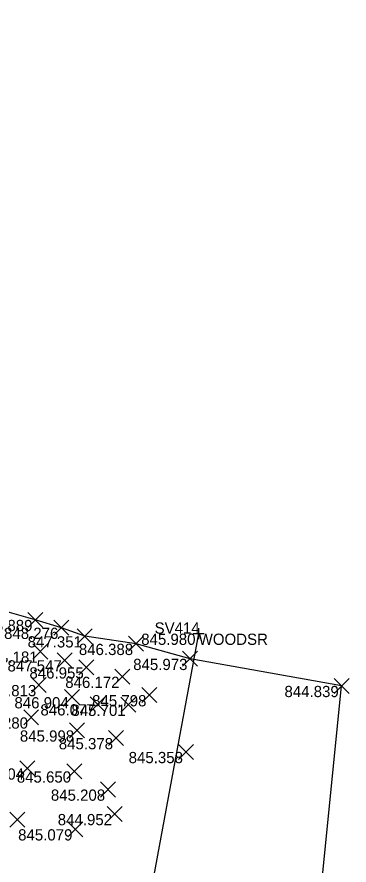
# Model space of a CAD drawing. Extents: x 2228183 to 2230895, y 679226 to 682223.
# Drawn here: x 2228394.3 to 2228423.8, y 680752.8 to 680828.2 of the extents above; entities that cross this region are included whole.
import ezdxf

# ---------------------------------------------------------------- set-up
doc = ezdxf.new("R2010")
doc.units = 0
for name, color, linetype in [('SC_Scratch1', 7, 'Continuous'), ('SV_P_Control_Cells_Set', 7, 'Continuous'), ('SV_X_Random_Point', 7, 'Continuous'), ('SV_X_Shot_Marker', 7, 'Continuous'), ('SV_X_Terrain_Boundary', 7, 'Continuous'), ('SV_X_Text_Comment', 7, 'Continuous'), ('VG_X_Tree_Line_Rt', 7, 'Continuous')]:
    doc.layers.add(name, color=color, linetype=linetype)

msp = doc.modelspace()

# ---------------------------------------------------------------- linework, layer by layer
at = {"layer": 'SV_X_Random_Point'}
for p, q in [((2228395.239, 680773.902), (2228396.573, 680775.237)), ((2228395.239, 680775.237), (2228396.573, 680773.902)), ((2228397.564, 680773.208), (2228398.898, 680774.543)), ((2228397.564, 680774.543), (2228398.898, 680773.208)), ((2228399.64, 680772.449), (2228400.974, 680773.784)), ((2228399.64, 680773.784), (2228400.974, 680772.449)), ((2228404.218, 680771.774), (2228405.552, 680773.109)), ((2228404.218, 680773.109), (2228405.552, 680771.774)), ((2228395.696, 680771.09), (2228397.03, 680772.425)), ((2228395.696, 680772.425), (2228397.03, 680771.09)), ((2228397.862, 680770.314), (2228399.196, 680771.649)), ((2228397.862, 680771.649), (2228399.196, 680770.314)), ((2228409.019, 680770.44), (2228410.353, 680771.775)), ((2228409.019, 680771.775), (2228410.353, 680770.44)), ((2228399.788, 680769.685), (2228401.122, 680771.02)), ((2228399.788, 680771.02), (2228401.122, 680769.685)), ((2228402.979, 680768.849), (2228404.313, 680770.184)), ((2228402.979, 680770.184), (2228404.313, 680768.849)), ((2228395.556, 680768.113), (2228396.89, 680769.448)), ((2228395.556, 680769.448), (2228396.89, 680768.113)), ((2228422.51, 680768.034), (2228423.844, 680769.369)), ((2228422.51, 680769.369), (2228423.844, 680768.034)), ((2228398.506, 680767.031), (2228399.84, 680768.366)), ((2228398.506, 680768.366), (2228399.84, 680767.031)), ((2228405.4, 680767.21), (2228406.734, 680768.545)), ((2228405.4, 680768.545), (2228406.734, 680767.21)), ((2228400.796, 680766.399), (2228402.13, 680767.734)), ((2228400.796, 680767.734), (2228402.13, 680766.399)), ((2228403.534, 680766.357), (2228404.868, 680767.692)), ((2228403.534, 680767.692), (2228404.868, 680766.357)), ((2228394.873, 680765.233), (2228396.207, 680766.568)), ((2228394.873, 680766.568), (2228396.207, 680765.233)), ((2228398.965, 680764.073), (2228400.299, 680765.408)), ((2228398.965, 680765.408), (2228400.299, 680764.073)), ((2228402.43, 680763.394), (2228403.764, 680764.729)), ((2228402.43, 680764.729), (2228403.764, 680763.394)), ((2228408.652, 680762.16), (2228409.986, 680763.495)), ((2228408.652, 680763.495), (2228409.986, 680762.16)), ((2228394.523, 680760.695), (2228395.857, 680762.03)), ((2228394.523, 680762.03), (2228395.857, 680760.695)), ((2228398.708, 680760.433), (2228400.042, 680761.768)), ((2228398.708, 680761.768), (2228400.042, 680760.433)), ((2228401.726, 680758.818), (2228403.06, 680760.153)), ((2228401.726, 680760.153), (2228403.06, 680758.818)), ((2228402.313, 680756.641), (2228403.647, 680757.976)), ((2228402.313, 680757.976), (2228403.647, 680756.641)), ((2228393.654, 680756.133), (2228394.988, 680757.468)), ((2228393.654, 680757.468), (2228394.988, 680756.133)), ((2228398.796, 680755.284), (2228400.13, 680756.619)), ((2228398.796, 680756.619), (2228400.13, 680755.284))]:
    msp.add_line(p, q, dxfattribs=at)
at = {"layer": 'SV_X_Shot_Marker'}
for p, q in [((2228409.952, 680773.345), (2228410.952, 680773.345)), ((2228410.452, 680773.845), (2228410.452, 680772.845)), ((2228410.452, 680773.345), (2228410.452, 680773.345))]:
    msp.add_line(p, q, dxfattribs=at)
at = {"layer": 'SV_X_Terrain_Boundary'}
msp.add_lwpolyline([(2228420.866, 680745.558), (2228423.177, 680768.701), (2228409.686, 680771.107), (2228404.885, 680772.441), (2228400.307, 680773.116), (2228398.231, 680773.875), (2228395.906, 680774.569), (2228393.189, 680775.341), (2228390.571, 680775.929), (2228388.299, 680776.714), (2228385.524, 680777.717), (2228382.594, 680778.497), (2228380.551, 680779.254), (2228378.748, 680779.7), (2228376.449, 680779.95), (2228374.919, 680780.577), (2228370.958, 680781.582), (2228369.946, 680781.91), (2228367.063, 680782.701), (2228366.418, 680782.722), (2228364.637, 680782.931), (2228361.948, 680783.457), (2228366.728, 680807.919), (2228371.672, 680832.299)], dxfattribs=at)
at = {"layer": 'VG_X_Tree_Line_Rt'}
msp.add_lwpolyline([(2228410.452, 680773.345), (2228402.142, 680728.483), (2228403.602, 680691.208), (2228374.606, 680596.133), (2228370.969, 680582.119), (2228367.614, 680567.008), (2228346.3, 680486.661), (2228340.655, 680455.186), (2228334.048, 680383.235)], dxfattribs=at)

# ---------------------------------------------------------------- texts
at = {"layer": 'SC_Scratch1'}
for s, p in [('848.889', (2228390.822, 680773.569)), ('848.276', (2228393.127, 680772.875)), ('845.980', (2228405.338, 680772.345)), ('847.351', (2228395.225, 680772.116)), ('846.388', (2228399.785, 680771.441)), ('848.181', (2228391.281, 680770.757)), ('845.973', (2228404.622, 680770.107)), ('847.547', (2228393.433, 680769.981)), ('846.955', (2228395.385, 680769.352)), ('846.172', (2228398.573, 680768.516)), ('847.813', (2228391.159, 680767.78)), ('844.839', (2228418.093, 680767.701)), ('846.904', (2228394.051, 680766.698)), ('845.798', (2228400.967, 680766.877)), ('846.077', (2228396.367, 680766.066)), ('845.701', (2228399.119, 680766.024)), ('847.280', (2228390.426, 680764.9)), ('845.998', (2228394.532, 680763.74)), ('845.378', (2228397.997, 680763.061)), ('845.358', (2228404.219, 680761.827)), ('846.204', (2228390.068, 680760.362)), ('845.650', (2228394.261, 680760.1)), ('845.208', (2228397.293, 680758.485)), ('844.952', (2228397.907, 680756.308)), ('845.079', (2228394.379, 680754.951))]:
    msp.add_text(s, height=1, dxfattribs=at).set_placement(p)
at = {"layer": 'SV_P_Control_Cells_Set'}
msp.add_text('SV414', height=1, dxfattribs=at).set_placement((2228406.53, 680773.345))
at = {"layer": 'SV_X_Text_Comment'}
msp.add_text('WOODSR', height=1, dxfattribs=at).set_placement((2228410.452, 680772.345))

doc.saveas('drawing.dxf')
